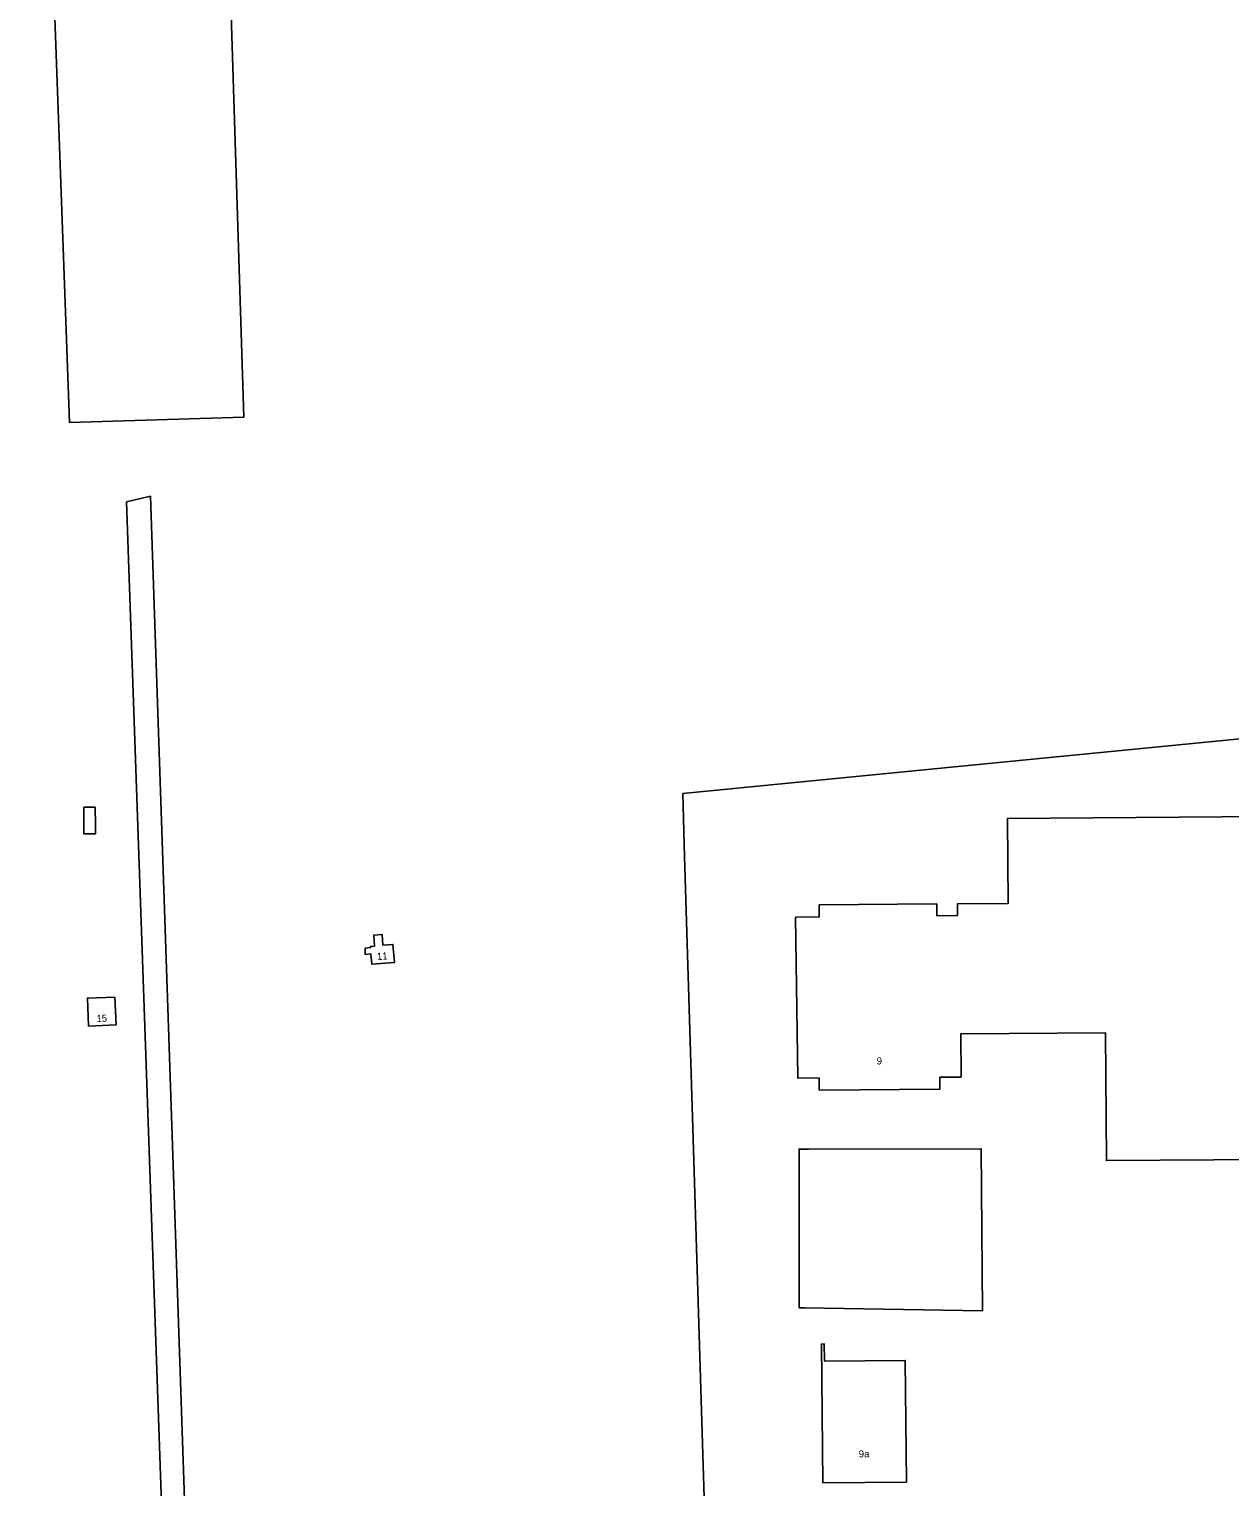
# Model space of a CAD drawing. Extents: x 128999 to 131010, y 395498 to 399007.
# Drawn here: x 130522.1 to 130689.8, y 395703.5 to 395907.2 of the extents above; entities that cross this region are included whole.
import ezdxf

# ---------------------------------------------------------------- set-up
doc = ezdxf.new("R2010")
doc.units = 0
for name, color, linetype in [('gg-afsc-hekwerk', 7, 'Continuous'), ('gg-anno-huisnummerreeks BGT', 7, 'Continuous'), ('gg-bbg-bijgebouw', 7, 'Continuous'), ('gg-bbg-hoofdgebouw', 7, 'Continuous'), ('gg-knt-bronhoudergrens', 7, 'Continuous'), ('gg-knt-onverhard', 7, 'Continuous'), ('gt-grn-groengrens', 7, 'Continuous')]:
    doc.layers.add(name, color=color, linetype=linetype)

msp = doc.modelspace()

# ---------------------------------------------------------------- linework, layer by layer
at = {"layer": 'gg-afsc-hekwerk'}
msp.add_line((130616.67, 395694.19), (130613.65, 395791.56), dxfattribs=at)
at = {"layer": 'gg-bbg-bijgebouw'}
msp.add_lwpolyline([(130531.35, 395798.48), (130529.75, 395798.47), (130529.77, 395794.73), (130531.39, 395794.76), (130531.36, 395795.99), (130531.35, 395798.48)], dxfattribs=at)
at = {"layer": 'gg-bbg-hoofdgebouw'}
for points in [[(130629.16, 395783.12), (130632.49, 395783.15), (130632.48, 395784.8), (130648.89, 395784.94), (130648.9, 395783.3), (130651.79, 395783.32), (130651.78, 395784.96), (130658.88, 395785.02), (130658.78, 395796.87), (130694.73, 395797.16), (130695.12, 395749.26), (130672.61, 395749.08), (130672.48, 395766.92), (130652.25, 395766.79), (130652.3, 395760.75), (130649.35, 395760.73), (130649.34, 395759.08), (130632.49, 395758.94), (130632.47, 395760.63), (130629.51, 395760.58), (130629.16, 395783.12)], [(130569.03, 395778.79), (130569.81, 395778.85), (130569.79, 395779), (130570.37, 395779.05), (130570.25, 395780.59), (130571.41, 395780.68), (130571.52, 395779.19), (130572.93, 395779.3), (130573.13, 395776.78), (130569.96, 395776.53), (130569.85, 395777.96), (130569.07, 395777.9), (130569.03, 395778.79)], [(130534.09, 395771.92), (130530.24, 395771.8), (130530.39, 395767.89), (130534.25, 395768.04), (130534.09, 395771.92)], [(130632.97, 395704.05), (130644.67, 395704.16), (130644.51, 395721.16), (130633.2, 395721.06), (130633.18, 395723.46), (130632.78, 395723.45), (130632.97, 395704.05)]]:
    msp.add_lwpolyline(points, dxfattribs=at)
at = {"layer": 'gg-knt-bronhoudergrens'}
for points in [[(130630.99, 395750.69), (130629.67, 395750.69), (130629.67, 395728.53), (130630.43, 395728.53)], [(130630.43, 395728.53), (130655.29, 395728.09), (130655.1, 395750.75), (130630.99, 395750.69)]]:
    msp.add_lwpolyline(points, dxfattribs=at)
at = {"layer": 'gg-knt-onverhard'}
msp.add_line((130544.24, 395689.63), (130539.06, 395841.94), dxfattribs=at)
msp.add_lwpolyline([(130541, 395689.14), (130535.72, 395841.12), (130539.06, 395841.94)], dxfattribs=at)
at = {"layer": 'gt-grn-groengrens'}
for points in [[(130574.84, 396116.49), (130577.98, 396006.36), (130578.46, 395989.5), (130547.84, 395987.81), (130552.09, 395852.97), (130527.73, 395852.24), (130522.86, 395987.31), (130519.88, 395999.52), (130514.76, 396007.01), (130516.32, 396021.25), (130497.85, 396023.27)], [(130613.65, 395791.56), (130613.45, 395800.36), (130755.85, 395814.34)]]:
    msp.add_lwpolyline(points, dxfattribs=at)

# ---------------------------------------------------------------- texts
at = {"layer": 'gg-anno-huisnummerreeks BGT'}
for s, rotation, p in [('11', 4.5, (130570.73, 395777.09)), ('15', 1.8, (130531.52, 395768.44)), ('9', 0.5, (130640.52, 395762.51)), ('9a', 0.6, (130638.01, 395707.6))]:
    msp.add_text(s, height=1, rotation=rotation, dxfattribs=at).set_placement(p)

doc.saveas('drawing.dxf')
